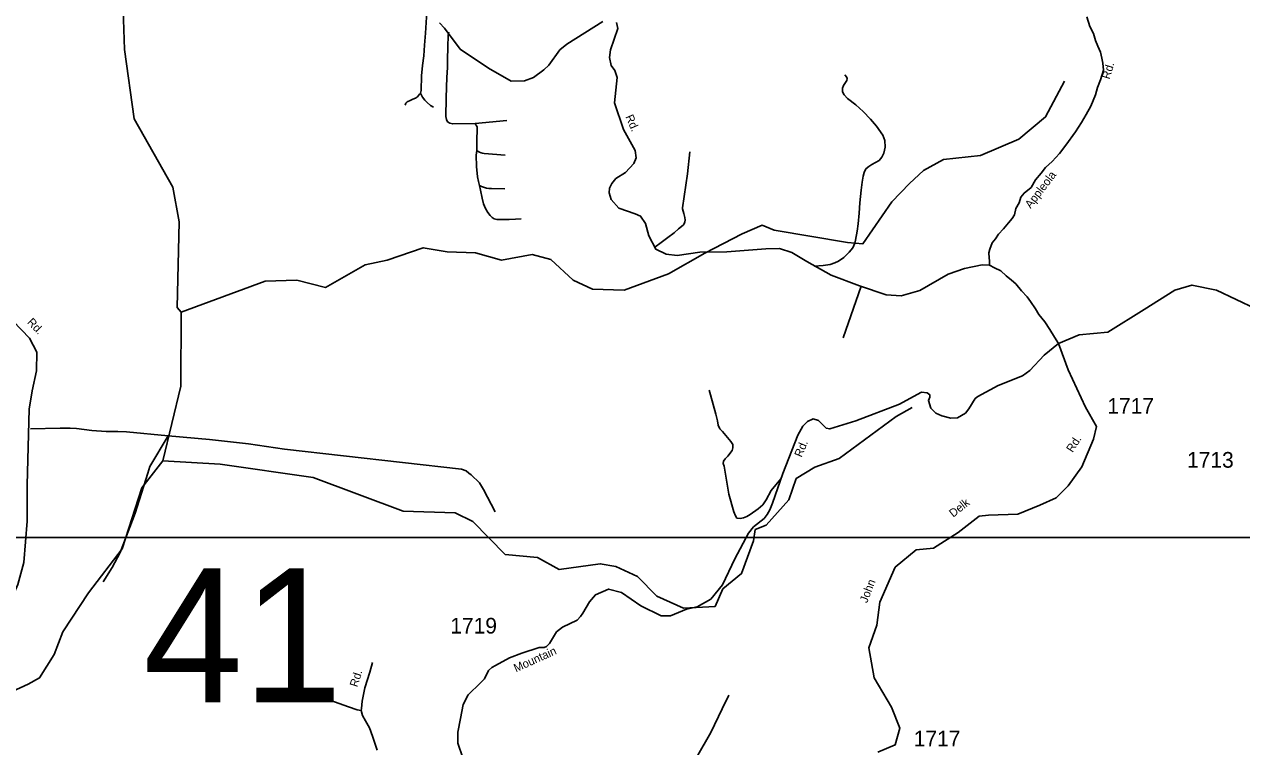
# Model space of a CAD drawing. Extents: x 884530 to 1028605, y 526725 to 653634.
# Drawn here: x 1005201 to 1014893, y 606924 to 612677 of the extents above; entities that cross this region are included whole.
import ezdxf

# ---------------------------------------------------------------- set-up
doc = ezdxf.new("R2010")
doc.units = 0
for name, color, linetype in [('Exist Hydrographic Creek Single Shore', 7, 'Continuous'), ('Exist Road Non-System Type 51', 7, 'Continuous'), ('Exist Road Secondary Structure Standard Bridge Number Label', 7, 'Continuous'), ('Exist Road Secondary Type 41 Attributed', 7, 'Continuous'), ('Exist Road Secondary Type 51 Attributed', 7, 'Continuous'), ('Exist Road Secondary Type 51 Label', 7, 'Continuous'), ('Exist Road Secondary Type 51 Number Label', 7, 'Continuous'), ('Map Preparation Inset Cut Line', 7, 'Continuous')]:
    doc.layers.add(name, color=color, linetype=linetype)

msp = doc.modelspace()

# ---------------------------------------------------------------- linework, layer by layer
at = {"layer": 'Exist Hydrographic Creek Single Shore'}
for points in [[(1006450.9, 610384.8), (1006418.8, 610421.5), (1006433.5, 611103.9), (1006384.1, 611380.6), (1006076.7, 611923.6), (1005998.3, 612478.1), (1005980.7, 613036.2)], [(1006450.9, 610384.8), (1007117.9, 610630.6), (1007370.2, 610639.8), (1007600.2, 610582.2), (1007914.7, 610762.3), (1008090.9, 610798.2), (1008377.5, 610897.4), (1008568.2, 610864), (1008793.3, 610856.3), (1008999.7, 610799.6), (1009243.1, 610844), (1009391.9, 610804.8), (1009569.9, 610640.4), (1009725.9, 610568.4), (1009975.8, 610560.1), (1010330.4, 610690.8), (1010619.4, 610855.6), (1010915, 611009.6), (1011075.7, 611078.2), (1011169.8, 611038.9), (1011755.4, 610939.5), (1011878.3, 610929.1), (1012108.3, 611263.9), (1012247.3, 611410.4), (1012359.2, 611513.2), (1012520.5, 611601.8), (1012813.4, 611632.1), (1013117.9, 611763.8), (1013332.3, 611940), (1013483.7, 612225.7)], [(1006302.9, 609199.7), (1006447.9, 609794.1), (1006450.9, 610384.8)], [(1006302.9, 609199.7), (1006760.9, 609174.1), (1007499.4, 609067.3), (1008216, 608800.2), (1008632.2, 608785.3), (1008771.9, 608716.8), (1009029.9, 608455.7), (1009287.7, 608430.8), (1009459.5, 608335.4), (1009786.4, 608381.4), (1009910.6, 608359.2), (1010083.2, 608280.3), (1010236.3, 608122.9), (1010449.9, 608026.7), (1010700.7, 608041.4), (1010762, 608179.8), (1010911, 608302.8), (1011007.7, 608564.3), (1011020.8, 608653.3), (1011107.1, 608687.3), (1011287.5, 608888.7), (1011345, 609058.7), (1011494, 609150.2), (1011687.4, 609218.2), (1012143.6, 609554.9), (1012271, 609624.5)], [(1005712.7, 608149.8), (1005979.4, 608500.6), (1006137.5, 608986.4), (1006302.9, 609199.7)], [(1004836.4, 607389.6), (1004972.3, 607362.8), (1005102.9, 607362.8), (1005231.6, 607421.9), (1005322.9, 607472), (1005437.3, 607658.1), (1005508.9, 607838.9), (1005712.7, 608149.8)], [(1006690.3, 606145.8), (1006757.1, 606093), (1006836.3, 605972.7), (1007063, 605720.8), (1007157.1, 605388.6), (1007415.9, 605129.7), (1007721.8, 604949.2), (1008066.8, 604630.1), (1008221.1, 604530.7), (1008458.9, 604522.8), (1008659.6, 604626.6), (1008823.1, 604780.8), (1008933.3, 604834.4), (1009158.9, 605095.6), (1009512.4, 605200.2), (1009649.4, 605302.4), (1009872.6, 605747.5), (1010062, 605924.2), (1010187.4, 606187.6), (1010282.2, 606274.3), (1010427.2, 606619.2), (1010666.1, 607037.8), (1010755.9, 607226.4), (1010809.5, 607333.6)]]:
    msp.add_lwpolyline(points, dxfattribs=at)
at = {"layer": 'Exist Road Non-System Type 51'}
for p, q in [((1008790.6, 611888.3), (1009042.9, 611911.2)), ((1011864.5, 610592.4), (1011721.2, 610179.8))]:
    msp.add_line(p, q, dxfattribs=at)
for points in [[(1008404.2, 612753.2), (1008403.3, 612734.9), (1008395.1, 612607.8), (1008386.9, 612511.4), (1008380.7, 612425.3), (1008370.5, 612349.5), (1008364.3, 612266.8), (1008360.5, 612149), (1008358.7, 612138.4), (1008354.4, 612127.9)], [(1008579.6, 612613.6), (1008577.3, 612604.8), (1008574.9, 612589.8), (1008571.8, 612495.4), (1008569.9, 612397.5), (1008569.3, 612333), (1008564.4, 612254.5), (1008563.2, 612177.5), (1008559.5, 612089.2), (1008557, 611943.5), (1008561.7, 611919.6), (1008570.5, 611900.8), (1008587.7, 611888.9), (1008611.6, 611884.2), (1008790.6, 611888.3)], [(1011488.9, 610750.1), (1011561.9, 610755.7), (1011617, 610764.8), (1011652.9, 610777.1), (1011684.3, 610791.7), (1011724.7, 610820.9), (1011767.5, 610861.4), (1011796.6, 610897.3), (1011812.4, 610934.4), (1011818, 610959), (1011831.5, 611028.8), (1011839.3, 611087.1), (1011848.5, 611173.1), (1011852.7, 611255), (1011862.9, 611356.7), (1011870.8, 611420.8), (1011879.7, 611469.1), (1011886.5, 611497.2), (1011902.1, 611526.3), (1011924.6, 611545.4), (1011948.3, 611560), (1012007.8, 611593.7), (1012027, 611618.5), (1012043.5, 611652.1), (1012053.8, 611698.3), (1012051.6, 611752.1), (1012035.9, 611794.8), (1011985.3, 611865.6), (1011939.3, 611921.8), (1011880.9, 611983.6), (1011820.2, 612035), (1011755.2, 612086), (1011728.4, 612115.2), (1011715.7, 612138.6), (1011715.9, 612168), (1011722.5, 612190.3), (1011750.7, 612230.7), (1011751.8, 612246.5), (1011747.3, 612259.9), (1011733.7, 612275.6)], [(1008354.4, 612127.9), (1008348.1, 612120.4), (1008342.6, 612114.2), (1008337, 612107.4), (1008330.8, 612099.9), (1008322.7, 612095), (1008314.7, 612090), (1008293, 612080.7), (1008271.9, 612071.5), (1008250.1, 612059.6), (1008239.7, 612048.4), (1008232.8, 612034.2)], [(1008354.4, 612127.9), (1008372.3, 612096.2), (1008389.7, 612073.2), (1008408.9, 612054.6), (1008436.2, 612031.1), (1008458.6, 612017.4)], [(1008790.6, 611888.3), (1008796.9, 611877.4), (1008802.6, 611865.4), (1008805.7, 611857.1), (1008806.2, 611849.8), (1008804.2, 611746.8), (1008804.2, 611671.9)], [(1008804.2, 611671.9), (1008799, 611634.4), (1008801.6, 611545.4), (1008809.9, 611463.2), (1008817.7, 611425.7), (1008826, 611392.9)], [(1008804.2, 611671.9), (1008814.5, 611664.6), (1008825, 611658.3), (1008837.5, 611653.1), (1008847.8, 611650.5), (1008861.9, 611648.9), (1009029, 611635.5)], [(1010220.2, 610903.7), (1010272.3, 610938.9), (1010325, 610979.3), (1010374.5, 611017.5), (1010410.4, 611047.8), (1010446.2, 611077.9), (1010454, 611089.3), (1010460.2, 611103.9), (1010461.9, 611117.7), (1010459.4, 611137.7), (1010451, 611171), (1010442, 611207.6), (1010441.1, 611216.2), (1010480.2, 611487), (1010500.4, 611662.3)], [(1008826, 611392.9), (1008841.1, 611386.2), (1008864, 611377.3), (1008881.2, 611373.2), (1008898.9, 611370.1), (1008921.3, 611368.5), (1009026.3, 611366.9)], [(1008826, 611392.9), (1008831.7, 611356.5), (1008845.3, 611293.6), (1008855.7, 611248.8), (1008872.9, 611210.2), (1008891.6, 611177.5), (1008910.9, 611153.6), (1008925.5, 611137.4), (1008942.1, 611128.1), (1008962.4, 611123.4), (1008994.7, 611121.8), (1009060.2, 611123.8), (1009110.7, 611124.4), (1009155.9, 611128.1)], [(1011224, 609057.1), (1011146.5, 608965.6), (1011106.5, 608891), (1011079.8, 608851), (1011042.4, 608818.6), (1010980.5, 608773.9), (1010953.2, 608757.8), (1010927.9, 608745.8), (1010900, 608741.8), (1010874.6, 608744.4), (1010862.7, 608761.8), (1010849.4, 608793.7), (1010809.4, 608935), (1010772.1, 609157.5), (1010765.4, 609180.2), (1010768.1, 609198.8), (1010780, 609217.5), (1010801.4, 609238.8), (1010837.4, 609284.1), (1010842.7, 609304.1), (1010841.4, 609329.4), (1010826.7, 609354.8), (1010800.8, 609386.2), (1010758.7, 609434.7), (1010737.4, 609454.7), (1010724.1, 609485.4), (1010718.7, 609518.7), (1010706.7, 609572), (1010665.4, 609726.6), (1010654.8, 609762.6)], [(1005250.5, 609456.4), (1005487, 609460.5), (1005566.4, 609461.5), (1005615.7, 609457.5), (1005677, 609450.4), (1005738.3, 609441.4), (1005853.1, 609433.3), (1005944.4, 609434.4), (1006014.7, 609431.3), (1006346.7, 609398.5)], [(1006346.7, 609398.5), (1006199.2, 609156.2), (1006183.7, 609101.4), (1006084.5, 608782.5), (1005964.1, 608470.6), (1005900.2, 608350.1), (1005829.4, 608236.8)], [(1006346.7, 609398.5), (1006674.6, 609370.8), (1006984.9, 609336.8), (1007272.4, 609293.6), (1008681.3, 609132.9), (1008718.5, 609121.8), (1008740.8, 609103.2), (1008759.5, 609088.3), (1008826.3, 609025.1), (1008856, 608973.1), (1008948.9, 608794.7)], [(1007102.4, 607359.2), (1007107.8, 607339.1), (1007126.9, 607316.3), (1007146.4, 607301.7), (1007174.3, 607294.7), (1007230.5, 607302.8), (1007303.2, 607316.6), (1007343.4, 607327.1), (1007397.8, 607337.3), (1007431.9, 607340.2), (1007475.9, 607340.7), (1007545.5, 607326.5), (1007670.2, 607280.2), (1007780.8, 607242.5), (1007850.2, 607218.1), (1007884.1, 607213)]]:
    msp.add_lwpolyline(points, dxfattribs=at)
at = {"layer": 'Exist Road Secondary Type 41 Attributed'}
msp.add_lwpolyline([(1013434.2, 610135.7), (1013510.7, 609926.3), (1013649, 609627.6), (1013736.3, 609474.6), (1013714.5, 609372.7), (1013619.9, 609154.1), (1013510.7, 609001.1), (1013416, 608906.5), (1013285, 608848.2), (1013110.3, 608775.3), (1012877.3, 608768), (1012804.5, 608760.8), (1012637.1, 608629.6), (1012440.6, 608505.8), (1012302.3, 608491.2), (1012134.8, 608352.8), (1012011.1, 608076), (1011987.4, 607890.6), (1011923.7, 607711.8), (1011967.4, 607471.4), (1012105.7, 607238.3), (1012171.2, 607070.7), (1012134.8, 606939.6), (1011996.5, 606881.3)], dxfattribs=at)
at = {"layer": 'Exist Road Secondary Type 51 Attributed'}
for points in [[(1012885.7, 610757.9), (1012885.7, 610794.8), (1012884.2, 610817.1), (1012881.4, 610857.4), (1012887.5, 610885.2), (1012907.4, 610936), (1012934.1, 610967.6), (1012957.5, 611006.9), (1012996.1, 611048.7), (1013037.7, 611097.3), (1013065, 611129.9), (1013084.1, 611161.2), (1013095.6, 611211.6), (1013121.1, 611256.7), (1013134.5, 611301.6), (1013161.5, 611332.7), (1013217.6, 611378.6), (1013252.6, 611439), (1013296.3, 611491.6), (1013331.8, 611536.5), (1013383.4, 611584), (1013441.8, 611648.5), (1013494, 611716.1), (1013570.8, 611822.2), (1013618.1, 611895.1), (1013654.9, 611958.2), (1013693.2, 612026), (1013728.3, 612116.9), (1013745.5, 612173.3), (1013768.6, 612236.3), (1013793, 612312.6), (1013786.9, 612367.9), (1013779.2, 612407.9), (1013768.8, 612456.4), (1013747, 612504.2), (1013728.5, 612547.3), (1013713.2, 612604.1), (1013684, 612659.5), (1013659.4, 612736.3)], [(1009806.6, 612700.7), (1009521.6, 612520.2), (1009464.1, 612473.1), (1009377.8, 612352.8), (1009336, 612313.6), (1009255, 612253.4), (1009184.4, 612227.2), (1009077, 612225.9), (1008896.3, 612327.7), (1008670.4, 612480.3), (1008545.2, 612645.9), (1008506.6, 612689.4)], [(1012885.7, 610757.9), (1012827.6, 610762), (1012686.3, 610733.7), (1012556.4, 610688.5), (1012330.5, 610558.5), (1012181.5, 610515.8), (1012063.9, 610523.7), (1011849.5, 610594.3), (1011624.7, 610680.6), (1011431.3, 610787.8), (1011311, 610861.1), (1011214.3, 610892.5), (1011104.5, 610889.8), (1010794.7, 610865.8), (1010580.4, 610863.2), (1010400, 610837), (1010311.1, 610847.5), (1010229.3, 610886.4), (1010172.8, 610993.7), (1010146.4, 611090.7), (1010107.2, 611148.3), (1010065.5, 611169), (1009935.6, 611214.2), (1009873.5, 611282), (1009856.2, 611334), (1009858.8, 611373.2), (1009879.8, 611409.8), (1009911.1, 611449.1), (1009986.4, 611496.8), (1010054.9, 611568.1), (1010073.2, 611615.2), (1010065.5, 611672), (1009971.3, 611840.1), (1009900.7, 612052), (1009921.6, 612253.4), (1009903.3, 612310.9), (1009873.5, 612350.3), (1009858.8, 612413), (1009867.8, 612474.6), (1009926.8, 612643.1), (1009916.4, 612692.8)], [(1004693, 607375.7), (1004710.4, 607476.7), (1004776.4, 607598.4), (1004884.2, 607782.8), (1005096, 608094.2), (1005148.1, 608215.9), (1005196.8, 608389.9), (1005224.6, 608720.3), (1005224.6, 609009), (1005238.5, 609611.4), (1005262.8, 609757.5), (1005297.6, 609917.6), (1005301.1, 610067.1), (1005242, 610178.4), (1004915.2, 610515.9), (1004682.9, 610782), (1004536.9, 610976.8)], [(1013434.2, 610135.7), (1013402.9, 610184.9), (1013366.1, 610246.5), (1013325.6, 610307.3), (1013279.5, 610366.9), (1013250.6, 610411.8), (1013212.4, 610469), (1013184.7, 610505.8), (1013140.2, 610553.3), (1013095.7, 610609.2), (1013060.6, 610638.3), (1013018.8, 610675.1), (1012974.5, 610713.6), (1012925.3, 610737.2), (1012885.7, 610757.9)], [(1015006.1, 610410.6), (1014692.6, 610560.2), (1014496.9, 610600.5), (1014362.3, 610560.1), (1014117.7, 610407.2), (1013826.8, 610226), (1013600.4, 610204.8), (1013434.2, 610135.7)], [(1008691.6, 606835.6), (1008652.4, 606950.7), (1008652.4, 607039.6), (1008672.9, 607148.3), (1008694.2, 607259.1), (1008734.6, 607338), (1008832.8, 607431.7), (1008864.1, 607463.1), (1008895.5, 607531.8), (1008924.3, 607554.7), (1008953, 607571), (1009062.8, 607631.2), (1009162.1, 607667.8), (1009300.7, 607713.6), (1009338.6, 607713.6), (1009359.5, 607722.7), (1009382.2, 607746.2), (1009439.2, 607838.5), (1009486.3, 607875.1), (1009601.3, 607932.6), (1009628.8, 607960.8), (1009648.4, 607988.2), (1009699.7, 608077.1), (1009747.7, 608134), (1009852.3, 608178.5), (1009956.9, 608152.4), (1010108.5, 608045.1), (1010271.2, 607966.6), (1010346.4, 607966.6), (1010471.8, 608019), (1010557.8, 608037.3), (1010667.9, 608100), (1010760.7, 608213.8), (1010857.7, 608421.2), (1010965.9, 608625.1), (1011007.7, 608676.1), (1011092.7, 608741.5), (1011116.2, 608772.9), (1011135.5, 608809.5), (1011156.7, 608863.2), (1011239.2, 609098.4), (1011359.4, 609403.9), (1011399.9, 609475.8), (1011435.2, 609515), (1011480.9, 609534.7), (1011522.8, 609522.9), (1011552.8, 609491.5), (1011584.2, 609461.4), (1011614.3, 609454.9), (1011822, 609518), (1012169.5, 609651.1), (1012279.6, 609712.1), (1012343.6, 609747.4), (1012389.3, 609743.5), (1012410.3, 609726.5), (1012411.3, 609708.6), (1012399.8, 609682.1), (1012418.1, 609620.6), (1012458.6, 609580), (1012505.7, 609557.8), (1012578.9, 609540.8), (1012629.9, 609542.1), (1012695.2, 609581.4), (1012721.6, 609615.1), (1012772.3, 609696.4), (1012793.2, 609713.4), (1012955.3, 609800.4), (1013148.8, 609878.2), (1013206.6, 609919.6), (1013321.3, 610043.1), (1013434.2, 610135.7)], [(1008011.5, 606896.5), (1007995.1, 606943.1), (1007973.2, 607008), (1007949.3, 607072.9), (1007917.2, 607129.9), (1007894.7, 607172.6), (1007884.1, 607213), (1007884.6, 607227), (1007890.6, 607286.9), (1007900.2, 607340.5), (1007912.1, 607392.3), (1007952.2, 607517), (1007974, 607593.6)]]:
    msp.add_lwpolyline(points, dxfattribs=at)
at = {"layer": 'Map Preparation Inset Cut Line'}
msp.add_lwpolyline([(1003401.7, 608590.9), (1017167.5, 608590.9), (1017167.5, 631818.7), (1003401.7, 631818.7)], close=True, dxfattribs=at)

# ---------------------------------------------------------------- texts
at = {"layer": 'Exist Road Secondary Structure Standard Bridge Number Label'}
msp.add_text('41', height=1066.27, dxfattribs=at).set_placement((1006147.6, 607277.7))
at = {"layer": 'Exist Road Secondary Type 51 Label'}
for s, rotation, p in [('Rd.', 73.15722, (1013840.9, 612235.4)), ('Rd.', 293.40504, (1009985.2, 611941.6)), ('Appleola', 52.51587, (1013213.1, 611206.1)), ('Rd.', 314.17259, (1005219.3, 610299.5)), ('Rd.', 67.28202, (1011389.2, 609224.1)), ('Rd.', 57.29005, (1013546.9, 609262.4)), ('Delk', 38.57647, (1012596.5, 608747)), ('John', 68.92669, (1011910.9, 608064.1)), ('Mountain', 24.28622, (1009115.6, 607515.5)), ('Rd.', 72.15663, (1007851.7, 607394.1))]:
    msp.add_text(s, height=65.62, rotation=rotation, dxfattribs=at).set_placement(p)
at = {"layer": 'Exist Road Secondary Type 51 Number Label'}
for s, p in [('1717', (1013823.4, 609575.3)), ('1713', (1014458.3, 609145.9)), ('1719', (1008592.2, 607825)), ('1717', (1012282.2, 606925.6))]:
    msp.add_text(s, height=125, dxfattribs=at).set_placement(p)

doc.saveas('drawing.dxf')
